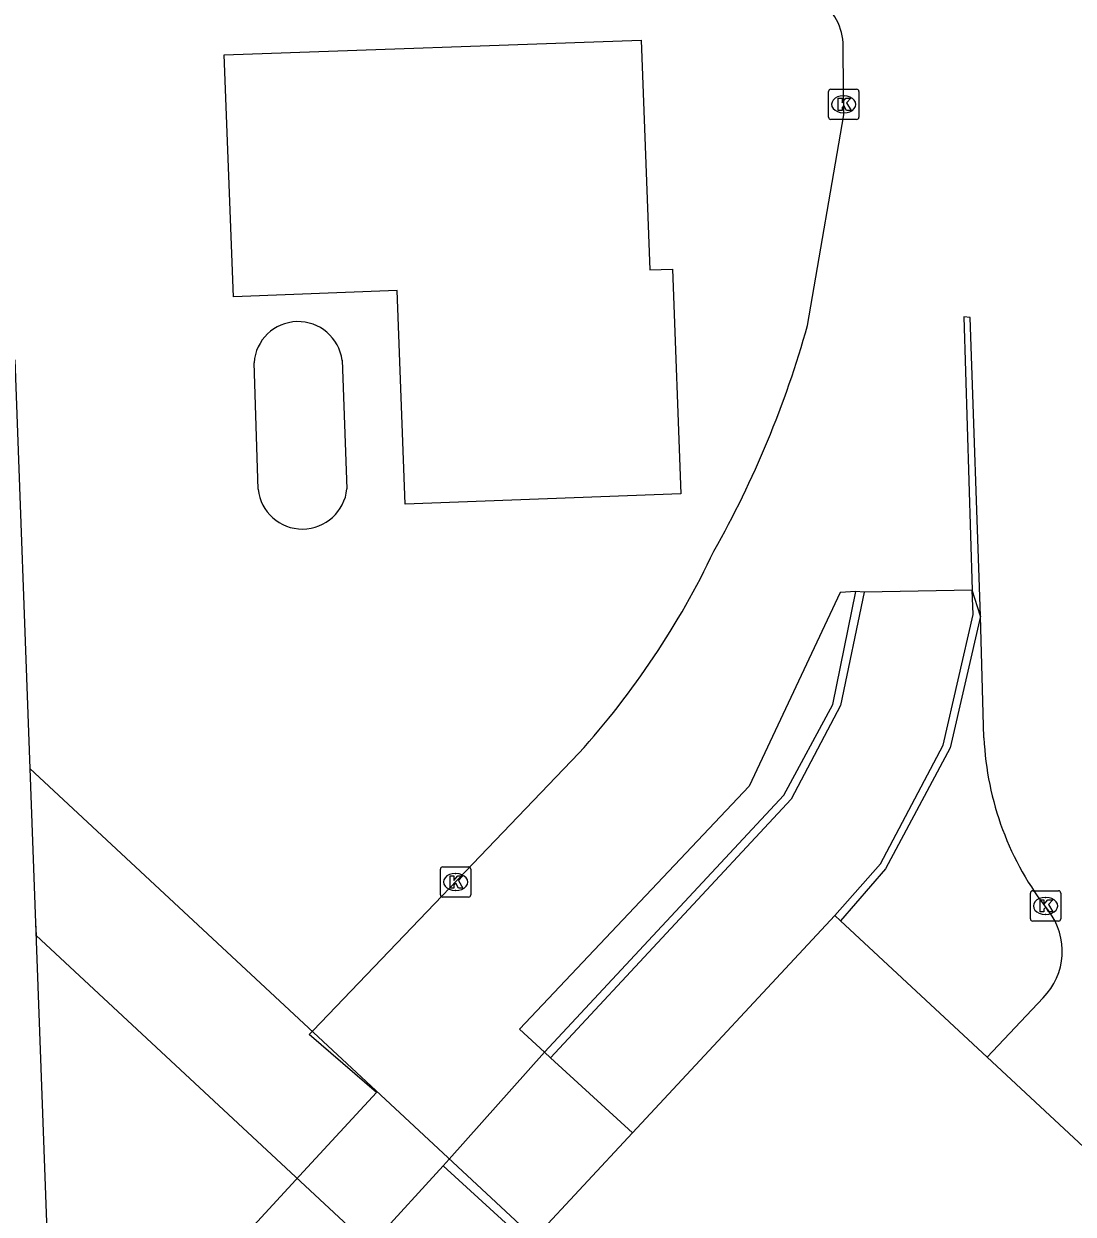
# Model space of a CAD drawing. Extents: x 160557 to 161245, y 385330 to 386505.
# Drawn here: x 160942.08 to 160976.74, y 386332.29 to 386371.64 of the extents above; entities that cross this region are included whole.
import ezdxf

# ---------------------------------------------------------------- set-up
doc = ezdxf.new("R2010")
doc.units = 0
for name, color, linetype in [('IMGEO_Kolk', 7, 'Continuous'), ('IMGEO_Muur', 7, 'Continuous'), ('IMGEO_Pand', 7, 'Continuous'), ('IMGEO_Pand_overbouw', 7, 'Continuous'), ('IMGEO_Rijbaan_lokaal_gesloten', 7, 'Continuous'), ('IMGEO_Rijbaan_lokaal_open', 7, 'Continuous')]:
    doc.layers.add(name, color=color, linetype=linetype)

msp = doc.modelspace()

# ---------------------------------------------------------------- linework, layer by layer
at = {"layer": 'IMGEO_Kolk'}
for p, q in [((160968.739, 386369.481), (160969.591, 386369.481)), ((160968.664, 386368.555), (160968.664, 386369.407)), ((160969.152, 386369.261), (160969.177, 386369.261)), ((160969.665, 386369.407), (160969.665, 386368.555)), ((160969.175, 386368.701), (160969.15, 386368.701)), ((160969.591, 386368.481), (160968.739, 386368.481)), ((160955.841, 386342.847), (160955.841, 386343.699)), ((160955.916, 386343.773), (160956.768, 386343.773)), ((160956.329, 386343.553), (160956.354, 386343.553)), ((160956.842, 386343.699), (160956.842, 386342.847)), ((160956.768, 386342.773), (160955.916, 386342.773)), ((160956.352, 386342.993), (160956.327, 386342.993)), ((160975.332, 386342.055), (160975.332, 386342.907)), ((160975.407, 386342.981), (160976.259, 386342.981)), ((160975.82, 386342.761), (160975.845, 386342.761)), ((160976.333, 386342.907), (160976.333, 386342.055)), ((160976.259, 386341.981), (160975.407, 386341.981)), ((160975.843, 386342.201), (160975.818, 386342.201))]:
    msp.add_line(p, q, dxfattribs=at)
for points in [[(160968.739, 386369.481), (160969.591, 386369.481)], [(160968.664, 386368.555), (160968.664, 386369.407)], [(160968.985, 386369.181), (160969.108, 386369.181), (160969.108, 386369.03), (160969.238, 386369.181), (160969.402, 386369.181), (160969.256, 386369.03), (160969.409, 386368.781), (160969.257, 386368.781), (160969.172, 386368.945), (160969.108, 386368.878), (160969.108, 386368.781), (160968.985, 386368.781), (160968.985, 386369.181)], [(160969.665, 386369.407), (160969.665, 386368.555)], [(160969.591, 386368.481), (160968.739, 386368.481)], [(160955.841, 386342.847), (160955.841, 386343.699)], [(160955.916, 386343.773), (160956.768, 386343.773)], [(160956.842, 386343.699), (160956.842, 386342.847)], [(160956.162, 386343.473), (160956.285, 386343.473), (160956.285, 386343.322), (160956.415, 386343.473), (160956.579, 386343.473), (160956.433, 386343.322), (160956.586, 386343.073), (160956.434, 386343.073), (160956.349, 386343.237), (160956.285, 386343.17), (160956.285, 386343.073), (160956.162, 386343.073), (160956.162, 386343.473)], [(160956.768, 386342.773), (160955.916, 386342.773)], [(160975.332, 386342.055), (160975.332, 386342.907)], [(160975.407, 386342.981), (160976.259, 386342.981)], [(160976.333, 386342.907), (160976.333, 386342.055)], [(160975.653, 386342.681), (160975.776, 386342.681), (160975.776, 386342.53), (160975.906, 386342.681), (160976.07, 386342.681), (160975.924, 386342.53), (160976.077, 386342.281), (160975.925, 386342.281), (160975.84, 386342.445), (160975.776, 386342.378), (160975.776, 386342.281), (160975.653, 386342.281), (160975.653, 386342.681)], [(160976.259, 386341.981), (160975.407, 386341.981)]]:
    msp.add_lwpolyline(points, dxfattribs=at)
for centre, start, end in [((160968.741, 386369.405), 91.552, 178.448), ((160968.741, 386369.405), 91.552, 178.448), ((160969.589, 386369.405), 1.552, 88.448), ((160969.589, 386369.405), 1.552, 88.448), ((160968.741, 386368.557), 181.552, 268.448), ((160968.741, 386368.557), 181.552, 268.448), ((160969.589, 386368.557), 271.552, 358.448), ((160969.589, 386368.557), 271.552, 358.448), ((160955.918, 386343.697), 91.552, 178.448), ((160955.918, 386343.697), 91.552, 178.448), ((160956.766, 386343.697), 1.552, 88.448), ((160956.766, 386343.697), 1.552, 88.448), ((160955.918, 386342.849), 181.552, 268.448), ((160955.918, 386342.849), 181.552, 268.448), ((160956.766, 386342.849), 271.552, 358.448), ((160956.766, 386342.849), 271.552, 358.448), ((160975.409, 386342.905), 91.552, 178.448), ((160975.409, 386342.905), 91.552, 178.448), ((160976.257, 386342.905), 1.552, 88.448), ((160976.257, 386342.905), 1.552, 88.448), ((160975.409, 386342.057), 181.552, 268.448), ((160975.409, 386342.057), 181.552, 268.448), ((160976.257, 386342.057), 271.552, 358.448), ((160976.257, 386342.057), 271.552, 358.448)]:
    msp.add_arc(centre, 0.0765, start, end, dxfattribs=at)
for centre, major_axis, ratio, start_param, end_param in [((160969.151, 386368.981), (-0.387, 0.002), 0.722429, 4.712389, 7.853982), ((160969.176, 386368.981), (-0.39, 0.002), 0.717154, 1.570796, 4.712389), ((160956.328, 386343.273), (-0.387, 0.002), 0.722429, 4.712389, 7.853982), ((160956.353, 386343.273), (-0.39, 0.002), 0.717154, 1.570796, 4.712389), ((160975.819, 386342.481), (-0.387, 0.002), 0.722429, 4.712389, 7.853982), ((160975.844, 386342.481), (-0.39, 0.002), 0.717154, 1.570796, 4.712389)]:
    msp.add_ellipse(centre, major_axis=major_axis, ratio=ratio, start_param=start_param, end_param=end_param, dxfattribs=at)
at = {"layer": 'IMGEO_Muur'}
for points in [[(160973.68, 386352.061), (160973.34, 386361.936), (160973.137, 386361.961), (160973.413, 386352.915)], [(160959.277, 386337.649), (160967.183, 386346.139), (160968.806, 386349.135), (160969.564, 386352.875)], [(160969.836, 386352.859), (160969.058, 386349.11), (160967.432, 386346.013), (160959.482, 386337.461)], [(160968.867, 386342.169), (160970.377, 386343.87), (160972.449, 386347.795), (160973.438, 386352.112), (160973.413, 386352.915)], [(160969.836, 386352.859), (160969.564, 386352.875)], [(160973.68, 386352.061), (160973.413, 386352.915)], [(160973.68, 386352.061), (160972.683, 386347.71), (160970.544, 386343.709), (160969.06, 386341.989)], [(160959.482, 386337.461), (160959.277, 386337.649)]]:
    msp.add_lwpolyline(points, dxfattribs=at)
at = {"layer": 'IMGEO_Pand'}
for points in [[(160886.92, 386378.069), (160887.084, 386373.842), (160887.218, 386373.847), (160887.297, 386371.731), (160886.513, 386371.701), (160886.53, 386371.24), (160886.81, 386371.25), (160887.788, 386344.981), (160901.694, 386345.499), (160901.136, 386359.079), (160923.352, 386359.876), (160926.169, 386359.978), (160941.484, 386360.527), (160941.785, 386360.538), (160942.28, 386347.028), (160942.468, 386341.918), (160943.127, 386323.923)], [(160962.757, 386363.507), (160963.504, 386363.535), (160963.784, 386356.107), (160954.677, 386355.763), (160954.412, 386362.822), (160949.002, 386362.618), (160948.701, 386370.62), (160962.471, 386371.099), (160962.757, 386363.507)], [(160949.815, 386356.256), (160949.682, 386360.436)], [(160952.592, 386360.518), (160952.752, 386356.271)], [(160968.867, 386342.169), (160962.188, 386334.984)], [(160969.06, 386341.989), (160968.867, 386342.169)], [(160973.902, 386337.48), (160969.06, 386341.989)], [(160989.914, 386322.568), (160989.852, 386322.626), (160989.212, 386323.222), (160985.237, 386326.924), (160979.628, 386332.148), (160973.902, 386337.48)], [(160958.765, 386331.301), (160958.941, 386331.49), (160958.953, 386331.502), (160962.188, 386334.984)]]:
    msp.add_lwpolyline(points, dxfattribs=at)
for centre, radius, start, end in [((160951.141, 386360.335), 1.462, 7.1847, 176.0435), ((160951.283, 386356.416), 1.476, 186.2385, 354.3467)]:
    msp.add_arc(centre, radius, start, end, dxfattribs=at)
at = {"layer": 'IMGEO_Pand_overbouw'}
msp.add_lwpolyline([(160942.28, 386347.028), (160942.468, 386341.918), (160942.483, 386341.503), (160956.294, 386328.642), (160958.765, 386331.301), (160958.941, 386331.49), (160958.953, 386331.502)], close=True, dxfattribs=at)
at = {"layer": 'IMGEO_Rijbaan_lokaal_gesloten'}
for points in [[(160955.936, 386333.888), (160953.719, 386331.47), (160952.39, 386330.021), (160953.676, 386328.85), (160950.907, 386325.887)], [(160955.936, 386333.888), (160958.765, 386331.301)]]:
    msp.add_lwpolyline(points, dxfattribs=at)
at = {"layer": 'IMGEO_Rijbaan_lokaal_open'}
for points in [[(160967.968, 386361.666), (160969.17, 386368.631), (160969.141, 386370.68)], [(160969.564, 386352.875), (160969.047, 386352.841), (160966.042, 386346.443), (160958.448, 386338.408), (160959.277, 386337.649)], [(160973.413, 386352.915), (160969.836, 386352.859)], [(160973.795, 386348.036), (160973.68, 386352.061)], [(160950.907, 386325.887), (160947.264, 386329.292), (160951.322, 386333.702), (160953.728, 386336.316), (160951.509, 386338.233), (160951.632, 386338.361), (160960.416, 386347.535)], [(160973.902, 386337.48), (160975.749, 386339.442)], [(160959.277, 386337.649), (160956.133, 386334.109), (160955.936, 386333.888)], [(160962.188, 386334.984), (160959.482, 386337.461)]]:
    msp.add_lwpolyline(points, dxfattribs=at)
for centre, radius, start, end in [((160967.154, 386370.842), 2.002, 21.184, 47.218), ((160967.183, 386370.866), 1.967, 354.5756, 20.8508), ((160935.474, 386370.779), 33.748, 330.6052, 344.3332), ((160939.943, 386366.036), 27.594, 317.8953, 334.6336), ((160983.741, 386348.489), 9.956, 182.6072, 218.3226), ((160974.209, 386340.981), 2.177, 315.0152, 37.775)]:
    msp.add_arc(centre, radius, start, end, dxfattribs=at)

doc.saveas('drawing.dxf')
